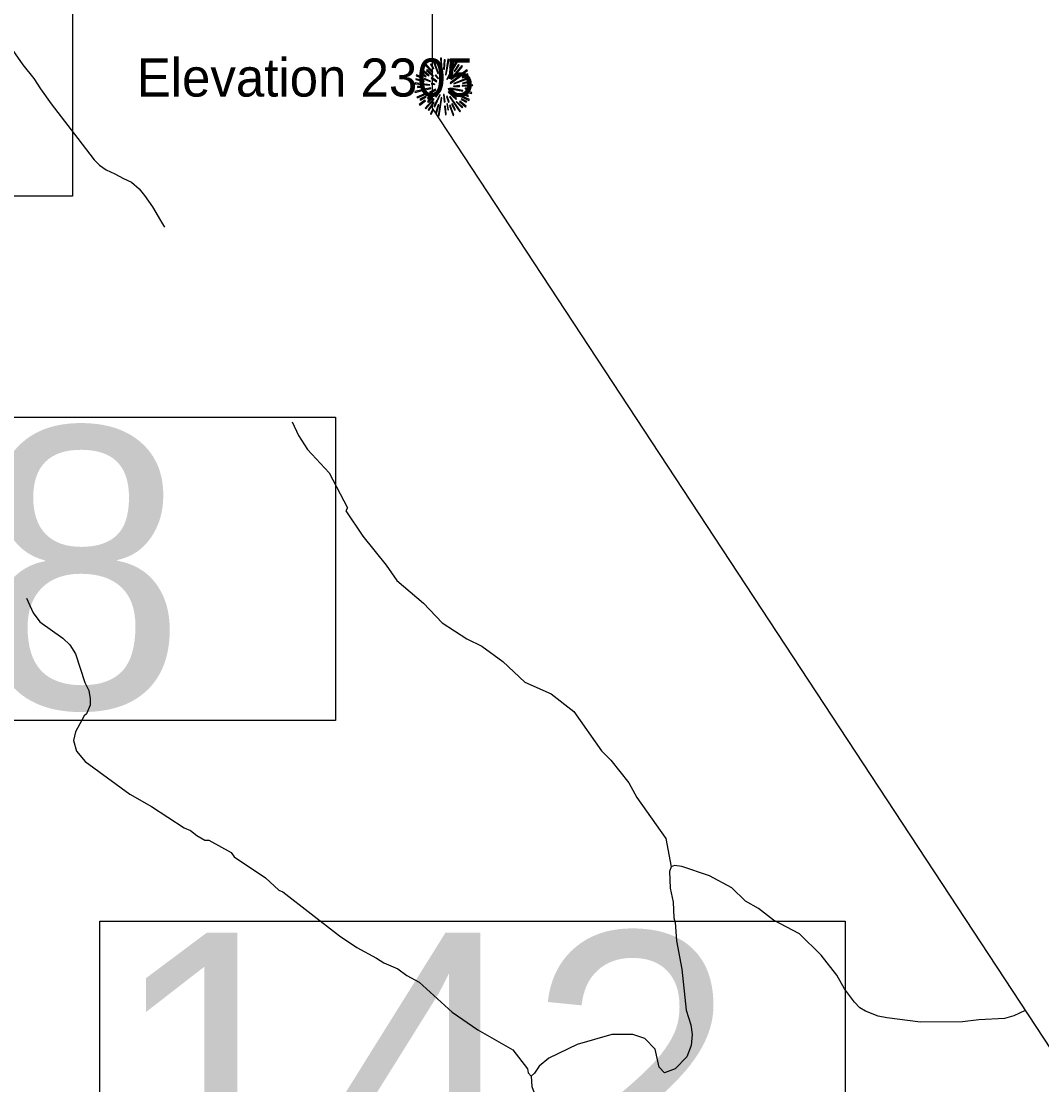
# Model space of a CAD drawing. Extents: x 1248089 to 1457196, y 820910 to 988753.
# Drawn here: x 1396391 to 1401478, y 963413 to 968715 of the extents above; entities that cross this region are included whole.
import ezdxf

# ---------------------------------------------------------------- set-up
doc = ezdxf.new("R2010")
doc.units = 0
for name, color, linetype in [('Exist Boundary Political CountyLine', 7, 'Continuous'), ('Exist Geographical Mountain Summit CELL', 7, 'Continuous'), ('Exist Geographical Mountain Summit Elevation Number Label', 7, 'Continuous'), ('Exist Hydrographic Misc Water Feature', 7, 'Continuous'), ('Exist Road Non-System Type 51', 7, 'Continuous'), ('Exist Road Primary Interstate Structure NCDOT Private Pedestrian  Number Label', 7, 'Continuous'), ('Exist Road Secondary Structure Standard Bridge Number Label', 7, 'Continuous')]:
    doc.layers.add(name, color=color, linetype=linetype)

msp = doc.modelspace()

# ---------------------------------------------------------------- linework, layer by layer
at = {"layer": 'Exist Boundary Political CountyLine'}
msp.add_lwpolyline([(1388653.4, 977392.9), (1398429.7, 974742.4), (1398438.6, 968281.7), (1403321.9, 960851.7), (1407137.9, 960027.1), (1412797.4, 962919), (1416682.2, 961662.8)], dxfattribs=at)
at = {"layer": 'Exist Geographical Mountain Summit CELL'}
for points in [[(1398403.3, 968497.3), (1398439.2, 968459.9), (1398442.6, 968462.4), (1398407.3, 968502.1)], [(1398430.9, 968498.8), (1398446.5, 968477), (1398448.3, 968478.4), (1398434.9, 968502.8)], [(1398441.8, 968520.6), (1398468, 968453.7), (1398470.9, 968454.8), (1398446.9, 968523.1)], [(1398475.6, 968468.6), (1398478.1, 968469.3), (1398469.1, 968517.3), (1398464.7, 968516.2)], [(1398480.3, 968530), (1398484.4, 968478), (1398487.6, 968478.4), (1398486.2, 968531.1)], [(1398496.4, 968475.9), (1398500.3, 968475.9), (1398503.9, 968523.1), (1398498.5, 968523.1)], [(1398508.3, 968447.5), (1398523.2, 968524.6), (1398517.7, 968526.4), (1398505, 968448.3)], [(1398511.6, 968425.7), (1398514.5, 968423.9), (1398563.2, 968508.6), (1398557.7, 968512.2)], [(1398526.1, 968482.8), (1398529.4, 968481.6), (1398538.9, 968508.6), (1398534.1, 968510.4)], [(1398532.6, 968427.2), (1398534.8, 968425), (1398590.4, 968489.3), (1398586.4, 968494.1)], [(1398570.1, 968498.8), (1398549, 968465.3), (1398551.9, 968464.2), (1398574.4, 968495.5)], [(1398360.1, 968442.8), (1398382.5, 968434.1), (1398383.7, 968437), (1398361.5, 968447.9)], [(1398381.9, 968453.7), (1398407.6, 968437.3), (1398409.9, 968440), (1398384.7, 968457.7)], [(1398382.9, 968472.6), (1398422.5, 968442.1), (1398424.8, 968444.3), (1398386.6, 968477)], [(1398411.3, 968469.7), (1398444, 968440.6), (1398446.2, 968442.8), (1398414.2, 968474.8)], [(1398434.9, 968431.2), (1398460, 968412.2), (1398462.1, 968415.2), (1398437.4, 968434.4)], [(1398454.5, 968444.3), (1398468.4, 968427.9), (1398470.5, 968430.1), (1398457.8, 968447.2)], [(1398485.8, 968456.7), (1398487.2, 968427.5), (1398489.8, 968427.9), (1398489.8, 968457)], [(1398529.4, 968407.2), (1398531.2, 968404.7), (1398579.9, 968440.6), (1398576.7, 968445)], [(1398546.4, 968404.3), (1398547.5, 968402.1), (1398625.7, 968430.8), (1398623.9, 968435.5)], [(1398590.4, 968432.3), (1398618, 968447.2), (1398615.1, 968452.2), (1398589, 968434.8)], [(1398590.4, 968455.2), (1398592.3, 968452.6), (1398615.1, 968468.9), (1398611.5, 968472.6)], [(1398354.5, 968402.5), (1398426.6, 968395.5), (1398426.9, 968398.5), (1398354.5, 968407.5)], [(1398357.1, 968423.5), (1398398.6, 968414.1), (1398399.7, 968417.4), (1398358.3, 968428.3)], [(1398366.6, 968385), (1398396.4, 968386.5), (1398396.4, 968390.1), (1398365.5, 968390.1)], [(1398398.6, 968425.7), (1398429.1, 968413.8), (1398430.2, 968415.9), (1398400.8, 968429.8)], [(1398399, 968376), (1398400, 968371.2), (1398433.1, 968379.6), (1398432.4, 968383.2)], [(1398435.2, 968401.4), (1398452.3, 968399.2), (1398452.7, 968401.4), (1398436, 968405.7)], [(1398530.8, 968377.8), (1398591.6, 968365.8), (1398592.6, 968370.1), (1398531.9, 968381.4)], [(1398545.4, 968391.6), (1398545.4, 968388.7), (1398575.5, 968388.7), (1398576.3, 968393.7)], [(1398588.6, 968390.5), (1398641, 968393.7), (1398641.3, 968398.5), (1398589, 968393.7)], [(1398592.3, 968404.3), (1398629, 968410.8), (1398627.5, 968416.3), (1398590.8, 968406.5)], [(1398603.5, 968378.5), (1398630, 968376.3), (1398630, 968380.6), (1398603.9, 968381.7)], [(1398353.1, 968364.7), (1398354.5, 968359.6), (1398390.6, 968370.1), (1398388.4, 968373.4)], [(1398362.9, 968337), (1398365.5, 968332.4), (1398410.9, 968352.3), (1398409.5, 968357)], [(1398380.4, 968321.1), (1398409.5, 968337.8), (1398407.3, 968341.4), (1398378.2, 968326.1)], [(1398405.1, 968280.7), (1398408, 968278.2), (1398448.7, 968325.8), (1398445.8, 968327.9)], [(1398420.4, 968312), (1398439.6, 968330.1), (1398436.3, 968332.4), (1398416, 968315.2)], [(1398416.7, 968330.5), (1398419.6, 968326.9), (1398454.1, 968355.2), (1398452.3, 968357.8)], [(1398426.6, 968361.8), (1398428.8, 968357), (1398457.5, 968372.3), (1398456.4, 968375.6)], [(1398448.3, 968290.6), (1398452.7, 968288.8), (1398479.3, 968347.2), (1398476.7, 968348)], [(1398455.3, 968339.9), (1398458.5, 968337), (1398468.7, 968353.4), (1398466.8, 968354.8)], [(1398469.8, 968245.2), (1398474.5, 968244), (1398487.2, 968333.4), (1398484, 968334.2)], [(1398495.2, 968349.1), (1398499.2, 968312), (1398503.6, 968312.3), (1398498.5, 968349.8)], [(1398511.3, 968340.3), (1398519.9, 968310.5), (1398524, 968312.3), (1398513.4, 968341.4)], [(1398519.6, 968360.7), (1398558.1, 968325.4), (1398560.6, 968329.8), (1398521.4, 968362.9)], [(1398525.8, 968338.1), (1398576.3, 968263.3), (1398579.9, 968266.2), (1398528.3, 968339.2)], [(1398544.6, 968358.2), (1398622.8, 968320), (1398624.6, 968325.4), (1398546.1, 968361.1)], [(1398583.9, 968324), (1398609, 968310.9), (1398611.5, 968314.6), (1398586.1, 968327.9)], [(1398598.1, 968348), (1398619.1, 968339.9), (1398621, 968344.4), (1398599.5, 968351.2)], [(1398607.6, 968361.4), (1398635.8, 968354.1), (1398636.6, 968359.6), (1398608.6, 968365.8)], [(1398374.2, 968300.3), (1398377.1, 968296.3), (1398405.5, 968317.4), (1398402.9, 968320.7)], [(1398445.1, 968312), (1398420, 968272.7), (1398423.2, 968270.2), (1398449.1, 968309.8)], [(1398430.2, 968253.5), (1398434.9, 968250.6), (1398445.8, 968275.3), (1398442.6, 968277.5)], [(1398460, 968255.3), (1398472, 968298.1), (1398468.4, 968298.5), (1398455.6, 968256.3)], [(1398501.4, 968290.6), (1398505, 968248.1), (1398509.1, 968249.1), (1398505.7, 968290.6)], [(1398521, 968273.8), (1398515.6, 968303.7), (1398512.3, 968303.7), (1398516.7, 968272.7)], [(1398525.8, 968295.3), (1398543.2, 968245.5), (1398547.5, 968247.3), (1398528.7, 968296)], [(1398536.2, 968301.1), (1398552.3, 968271.6), (1398556.3, 968273.8), (1398540, 968302.5)], [(1398558.1, 968312.3), (1398588.2, 968283.2), (1398591.6, 968285.8), (1398560.3, 968314.8)], [(1398574.8, 968313), (1398605.3, 968287.2), (1398608.6, 968290.9), (1398576.7, 968315.6)]]:
    msp.add_lwpolyline(points, close=True, dxfattribs=at)
at = {"layer": 'Exist Hydrographic Misc Water Feature'}
for points in [[(1397741.7, 966717.8), (1397772.3, 966649.1), (1397817, 966580.1), (1397926.6, 966463.7), (1398017, 966289.8), (1398008.7, 966273.9), (1398094.1, 966148), (1398209.3, 966003.5), (1398263.6, 965926.4), (1398395.3, 965813.5), (1398489.5, 965715.5), (1398611.9, 965636.9), (1398687.1, 965599.3), (1398791.6, 965523.2), (1398901.6, 965420.7), (1399032.5, 965362), (1399144.8, 965273.6), (1399282.8, 965078.6), (1399329.8, 965031.7), (1399419.5, 964917.6), (1399460.1, 964844.8), (1399603.9, 964641.6), (1399631, 964499)], [(1396416.6, 965838.6), (1396451, 965765.8), (1396484.2, 965721.1), (1396598.5, 965638.7), (1396633.8, 965606), (1396660.9, 965561.3), (1396708, 965418.3), (1396727.3, 965377.9), (1396734.3, 965337.7), (1396733.7, 965305.6), (1396716.8, 965261.9), (1396704.6, 965252.2), (1396660.8, 965173), (1396652, 965129.3), (1396666.9, 965076.9), (1396709.8, 965024), (1396932.6, 964861.3), (1397039.4, 964801), (1397203.4, 964693.4), (1397235.1, 964680.8), (1397266.6, 964656.1), (1397306.1, 964633.3), (1397326.1, 964632.9), (1397436.9, 964570.6), (1397452.5, 964550.2), (1397608.5, 964444.9), (1397675.2, 964383.5), (1397695, 964375.1), (1397976.6, 964155.1), (1398063.5, 964097.2), (1398162.5, 964045), (1398198, 964020.3), (1398267.5, 963990.9), (1398312.9, 963958), (1398374.1, 963924.7), (1398539.3, 963775.1), (1398667.4, 963686.4), (1398841.5, 963586.8), (1398913.6, 963493.2), (1398917.1, 963473.1), (1398932.9, 963456.8)], [(1399631, 964499), (1399622.6, 964477.1), (1399624.8, 964393), (1399641.2, 964322.6), (1399643.7, 964244.6), (1399651.3, 964222.4), (1399657.4, 964130.1), (1399684.4, 963989.5), (1399706.1, 963784.8), (1399728.7, 963712.4), (1399735.8, 963664.2), (1399730.5, 963608.3), (1399709.4, 963552.7), (1399650.1, 963491.8), (1399597.7, 963473), (1399570.3, 963501.6), (1399550, 963590), (1399499.1, 963643.1), (1399439.6, 963664.4), (1399335.4, 963664.5), (1399162.2, 963614.1), (1399020.8, 963545), (1398971.9, 963506), (1398949.2, 963470.4), (1398932.9, 963456.8)], [(1401394.9, 963783.7), (1401338.1, 963757.4), (1401291.5, 963742.8), (1401164.2, 963736.7), (1401081.9, 963726.3), (1400873.8, 963724.7), (1400706.2, 963746.2), (1400662.3, 963755.1), (1400598.7, 963780.4), (1400571.1, 963797), (1400543.7, 963825.5), (1400495, 963890.6), (1400456.4, 963959.4), (1400378.4, 964059.2), (1400270.6, 964165.5), (1400139.9, 964234.2), (1400065.1, 964291.8), (1400001.7, 964329.1), (1399933, 964394.7), (1399822.2, 964454.9), (1399683.1, 964501.9), (1399647.2, 964506.6), (1399631, 964499)], [(1398932.9, 963456.8), (1398935.8, 963404.6), (1398958.5, 963342.1), (1399005.2, 963277.1), (1399204.1, 963120.9), (1399306.1, 963020.7), (1399354.8, 962959.7), (1399393.4, 962890.8), (1399439.2, 962779.7), (1399567.5, 962408.8), (1399625.4, 962299.5), (1399660.3, 962246.7), (1399693.5, 962210.1), (1399753.3, 962200.8), (1399833.6, 962209.1), (1399861.6, 962204.6), (1399896.9, 962175.9)]]:
    msp.add_lwpolyline(points, dxfattribs=at)
at = {"layer": 'Exist Road Non-System Type 51'}
msp.add_lwpolyline([(1396224.1, 968771.6), (1396322.6, 968607.5), (1396398.6, 968497.9), (1396453.1, 968428.6), (1396486.2, 968377.9), (1396540.7, 968302.7), (1396673.1, 968129.9), (1396755.1, 968024), (1396780.5, 967997.5), (1396813.9, 967974.8), (1396857.5, 967953.8), (1396901.1, 967931), (1396940.7, 967912.2), (1396978.1, 967879.4), (1397005.4, 967846.8), (1397044.4, 967790), (1397084.9, 967721), (1397104.6, 967688.3)], dxfattribs=at)
at = {"layer": 'Exist Road Primary Interstate Structure NCDOT Private Pedestrian  Number Label'}
msp.add_lwpolyline([(1392386.1, 966740.9), (1397957.4, 966740.9), (1397957.4, 965228.5), (1392386.1, 965228.5)], close=True, dxfattribs=at)
at = {"layer": 'Exist Road Secondary Structure Standard Bridge Number Label'}
for points in [[(1392930.7, 969379.9), (1396646.6, 969379.9), (1396646.6, 967843.4), (1392930.7, 967843.4)], [(1396781.9, 964229), (1400497.8, 964229), (1400497.8, 962692.6), (1396781.9, 962692.6)]]:
    msp.add_lwpolyline(points, close=True, dxfattribs=at)

# ---------------------------------------------------------------- texts
at = {"layer": 'Exist Geographical Mountain Summit Elevation Number Label'}
msp.add_text('Elevation 2305', height=190, dxfattribs=at).set_placement((1396966.6, 968339.2))
at = {"layer": 'Exist Road Primary Interstate Structure NCDOT Private Pedestrian  Number Label'}
msp.add_text('W788', height=1400, dxfattribs=at).set_placement((1392321.8, 965290.7))
at = {"layer": 'Exist Road Secondary Structure Standard Bridge Number Label'}
msp.add_text('142', height=1400, dxfattribs=at).set_placement((1396832, 962771.7))

doc.saveas('drawing.dxf')
